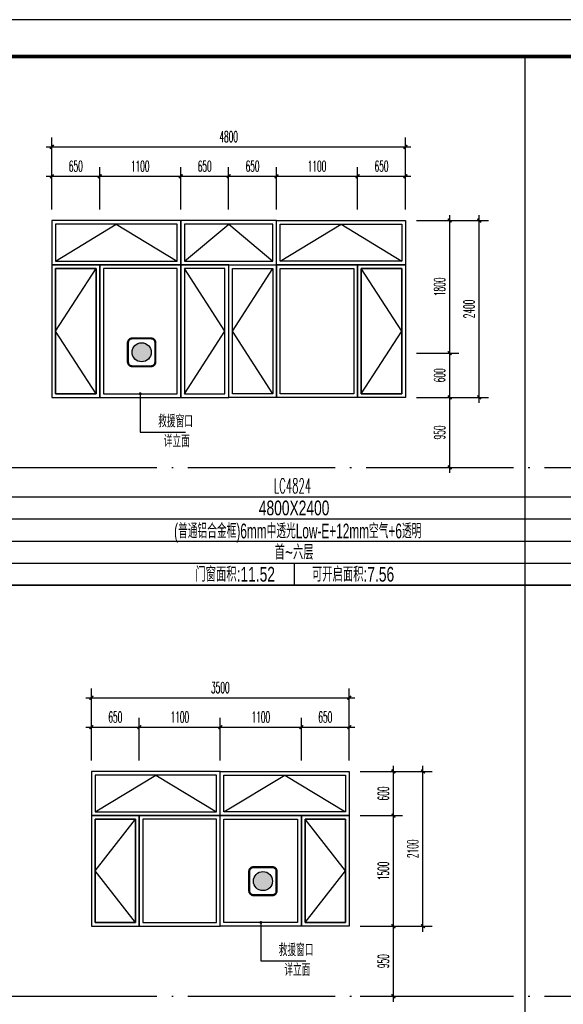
# Model space of a CAD drawing. Extents: x 1779708 to 7299578, y -1121471 to 88434.
# Tile 823 of 1056: x 6663250 to 6670629, y -1032050 to -1018690. Entities that reach past the tile are written whole.
import ezdxf
from ezdxf.enums import TextEntityAlignment as Align

# ---------------------------------------------------------------- set-up
doc = ezdxf.new("R2010")
doc.units = 0
doc.header["$LTSCALE"] = 1000
doc.header["$MEASUREMENT"] = 0
doc.linetypes.add('DOTE', pattern=[2.42, 2, -0.2, 0.02, -0.2])
doc.layers.get('0').update_dxf_attribs({"linetype": 'CONTINUOUS'})
doc.layers.get('Defpoints').update_dxf_attribs({"linetype": 'CONTINUOUS'})
for name, color, linetype in [('DIM_LEAD', 3, 'CONTINUOUS'), ('DOTE', 1, 'DOTE'), ('NONE', 7, 'CONTINUOUS'), ('PUB_DIM', 3, 'CONTINUOUS'), ('PUB_TAB', 7, 'CONTINUOUS'), ('PUB_TEXT', 7, 'CONTINUOUS'), ('PUB_TITLE', 4, 'CONTINUOUS'), ('WINDOW', 2, 'CONTINUOUS'), ('可见线', 6, 'CONTINUOUS'), ('填充', 251, 'CONTINUOUS'), ('建筑', 31, 'CONTINUOUS'), ('立面细线', 114, 'CONTINUOUS')]:
    doc.layers.add(name, color=color, linetype=linetype)
doc.styles.add('_TCH_DIM', font='SIMPLEX.shx', dxfattribs={"width": 0.7, "bigfont": 'GBCBIG.shx'})
doc.styles.add('_TCH_DIM_T3', font='SIMPLEX.shx', dxfattribs={"width": 0.494118, "bigfont": 'GBCBIG.shx'})
doc.styles.add('dim_font', font='SIMPLEX.shx', dxfattribs={"width": 0.8})
doc.styles.add('华正字体', font='huazheng.shx', dxfattribs={"width": 0.7, "bigfont": 'hztxt.shx'})
doc.dimstyles.new('_TCH_ARCH&&50', dxfattribs={"dimtxt": 148.75, "dimasz": 50, "dimexe": 125, "dimexo": 150, "dimgap": 63.125, "dimtad": 1, "dimdec": 0, "dimzin": 0, "dimdsep": 46, "dimtxsty": '_TCH_DIM_T3', "dimblk": 'ARCHTICK', "dimcen": 0.09, "dimdle": 75, "dimclrt": 7, "dimazin": 2, "dimtfac": 1, "dimtdec": 0, "dimtix": 1, "dimtmove": 2, "dimatfit": 3, "dimfxl": 250, "dimtolj": 1, "dimtzin": 0, "dimarcsym": 0})

# ---------------------------------------------------------------- blocks, each defined once
blk = doc.blocks.new('A$C3D8761CE')
at = {"layer": 'PUB_TITLE'}
blk.add_lwpolyline([(0, 0), (84100, 0), (84100, 59400), (0, 59400)], close=True, dxfattribs=at)
at = {"layer": 'PUB_TITLE', "const_width": 100}
blk.add_lwpolyline([(2500, 1000), (83100, 1000), (83100, 58400), (2500, 58400)], close=True, dxfattribs=at)
blk = doc.blocks.new('A$C718D67BF')
at = {"layer": '建筑'}
h = blk.add_hatch(color=1, dxfattribs=at)
h.dxf.hatch_style = 1
edge = h.paths.add_edge_path()
edge.add_arc((778, 778), 518, 0, 360)
for points in [[(259, 0), (1296, 0, 0.414214), (1555, 259), (1555, 1296, 0.414214), (1296, 1555), (259, 1555, 0.414214), (0, 1296), (0, 259, 0.414214)], [(259, 52), (1296, 52, 0.414214), (1503, 259), (1503, 1296, 0.414214), (1296, 1503), (259, 1503, 0.414214), (52, 1296), (52, 259, 0.414214)]]:
    blk.add_lwpolyline(points, format="xyb", close=True, dxfattribs=at)
at = {"layer": '建筑', "color": 1}
blk.add_circle((778, 778), 518, dxfattribs=at)
blk = doc.blocks.new('_ArchTick')
at = {"color": 0, "linetype": 'ByBlock', "const_width": 0.4}
blk.add_lwpolyline([(-0.5, -0.5), (0.5, 0.5)], dxfattribs=at)
blk = doc.blocks.new('*D4461')
at = {"layer": 'Defpoints', "color": 0, "transparency": 16777216}
for p in [(6667723, -1028890), (6668323, -1028890), (6667723, -1029490)]:
    blk.add_point(p, dxfattribs=at)
at = {"layer": 'PUB_DIM', "color": 0, "lineweight": -2, "transparency": 16777216}
for p, q in [((6668323, -1029565), (6668323, -1028815)), ((6667873, -1028890), (6668448, -1028890)), ((6667873, -1029490), (6668448, -1029490))]:
    blk.add_line(p, q, dxfattribs=at)
at = {"layer": 'PUB_DIM', "color": 0, "lineweight": -2, "transparency": 16777216, "xscale": 50, "yscale": 50, "zscale": 50}
for p, rotation in [((6668323, -1028890), 90), ((6668323, -1029490), 270)]:
    blk.add_blockref('_ArchTick', p, dxfattribs=dict(at, rotation=rotation))
at = {"layer": 'PUB_DIM', "color": 7, "transparency": 16777216, "insert": (6668186, -1029190), "char_height": 148.8, "attachment_point": 5, "rotation": 90, "style": '_TCH_DIM_T3'}
blk.add_mtext('\\A1;600', dxfattribs=at)
blk = doc.blocks.new('*D4462')
at = {"layer": 'Defpoints', "color": 0, "transparency": 16777216}
for p in [(6667723, -1029490), (6668323, -1029490), (6667723, -1030990)]:
    blk.add_point(p, dxfattribs=at)
at = {"layer": 'PUB_DIM', "color": 0, "lineweight": -2, "transparency": 16777216}
for p, q in [((6667873, -1029490), (6668448, -1029490)), ((6668323, -1031065), (6668323, -1029415)), ((6667873, -1030990), (6668448, -1030990))]:
    blk.add_line(p, q, dxfattribs=at)
at = {"layer": 'PUB_DIM', "color": 0, "lineweight": -2, "transparency": 16777216, "xscale": 50, "yscale": 50, "zscale": 50}
for p, rotation in [((6668323, -1029490), 90), ((6668323, -1030990), 270)]:
    blk.add_blockref('_ArchTick', p, dxfattribs=dict(at, rotation=rotation))
at = {"layer": 'PUB_DIM', "color": 7, "transparency": 16777216, "insert": (6668186, -1030240), "char_height": 148.8, "attachment_point": 5, "rotation": 90, "style": '_TCH_DIM_T3'}
blk.add_mtext('\\A1;1500', dxfattribs=at)
blk = doc.blocks.new('*D4463')
at = {"layer": 'Defpoints', "color": 0, "transparency": 16777216}
for p in [(6667723, -1030990), (6668323, -1030990), (6667723, -1031940)]:
    blk.add_point(p, dxfattribs=at)
at = {"layer": 'PUB_DIM', "color": 0, "lineweight": -2, "transparency": 16777216}
for p, q in [((6667873, -1030990), (6668448, -1030990)), ((6668323, -1032015), (6668323, -1030915)), ((6667873, -1031940), (6668448, -1031940))]:
    blk.add_line(p, q, dxfattribs=at)
at = {"layer": 'PUB_DIM', "color": 0, "lineweight": -2, "transparency": 16777216, "xscale": 50, "yscale": 50, "zscale": 50}
for p, rotation in [((6668323, -1030990), 90), ((6668323, -1031940), 270)]:
    blk.add_blockref('_ArchTick', p, dxfattribs=dict(at, rotation=rotation))
at = {"layer": 'PUB_DIM', "color": 7, "transparency": 16777216, "insert": (6668186, -1031465), "char_height": 148.8, "attachment_point": 5, "rotation": 90, "style": '_TCH_DIM_T3'}
blk.add_mtext('\\A1;950', dxfattribs=at)
blk = doc.blocks.new('*D4464')
at = {"layer": 'Defpoints', "color": 0, "transparency": 16777216}
for p in [(6664873, -1028289), (6664223, -1028890), (6664873, -1028890)]:
    blk.add_point(p, dxfattribs=at)
at = {"layer": 'PUB_DIM', "color": 0, "lineweight": -2, "transparency": 16777216}
for p, q in [((6664223, -1028740), (6664223, -1028164)), ((6664873, -1028740), (6664873, -1028164)), ((6664148, -1028289), (6664948, -1028289))]:
    blk.add_line(p, q, dxfattribs=at)
at = {"layer": 'PUB_DIM', "color": 0, "lineweight": -2, "transparency": 16777216, "xscale": 50, "yscale": 50, "zscale": 50, "rotation": 180}
blk.add_blockref('_ArchTick', (6664223, -1028289), dxfattribs=at)
at = {"layer": 'PUB_DIM', "color": 0, "lineweight": -2, "transparency": 16777216, "xscale": 50, "yscale": 50, "zscale": 50}
blk.add_blockref('_ArchTick', (6664873, -1028289), dxfattribs=at)
at = {"layer": 'PUB_DIM', "color": 7, "transparency": 16777216, "insert": (6664548, -1028152), "char_height": 148.8, "attachment_point": 5, "style": '_TCH_DIM_T3'}
blk.add_mtext('\\A1;650', dxfattribs=at)
blk = doc.blocks.new('*D4465')
at = {"layer": 'Defpoints', "color": 0, "transparency": 16777216}
for p in [(6665973, -1028289), (6664873, -1028890), (6665973, -1028890)]:
    blk.add_point(p, dxfattribs=at)
at = {"layer": 'PUB_DIM', "color": 0, "lineweight": -2, "transparency": 16777216}
for p, q in [((6664873, -1028740), (6664873, -1028164)), ((6665973, -1028740), (6665973, -1028164)), ((6664798, -1028289), (6666048, -1028289))]:
    blk.add_line(p, q, dxfattribs=at)
at = {"layer": 'PUB_DIM', "color": 0, "lineweight": -2, "transparency": 16777216, "xscale": 50, "yscale": 50, "zscale": 50, "rotation": 180}
blk.add_blockref('_ArchTick', (6664873, -1028289), dxfattribs=at)
at = {"layer": 'PUB_DIM', "color": 0, "lineweight": -2, "transparency": 16777216, "xscale": 50, "yscale": 50, "zscale": 50}
blk.add_blockref('_ArchTick', (6665973, -1028289), dxfattribs=at)
at = {"layer": 'PUB_DIM', "color": 7, "transparency": 16777216, "insert": (6665423, -1028152), "char_height": 148.8, "attachment_point": 5, "style": '_TCH_DIM_T3'}
blk.add_mtext('\\A1;1100', dxfattribs=at)
blk = doc.blocks.new('*D4466')
at = {"layer": 'Defpoints', "color": 0, "transparency": 16777216}
for p in [(6667073, -1028289), (6665973, -1028890), (6667073, -1028890)]:
    blk.add_point(p, dxfattribs=at)
at = {"layer": 'PUB_DIM', "color": 0, "lineweight": -2, "transparency": 16777216}
for p, q in [((6665973, -1028740), (6665973, -1028164)), ((6667073, -1028740), (6667073, -1028164)), ((6665898, -1028289), (6667148, -1028289))]:
    blk.add_line(p, q, dxfattribs=at)
at = {"layer": 'PUB_DIM', "color": 0, "lineweight": -2, "transparency": 16777216, "xscale": 50, "yscale": 50, "zscale": 50, "rotation": 180}
blk.add_blockref('_ArchTick', (6665973, -1028289), dxfattribs=at)
at = {"layer": 'PUB_DIM', "color": 0, "lineweight": -2, "transparency": 16777216, "xscale": 50, "yscale": 50, "zscale": 50}
blk.add_blockref('_ArchTick', (6667073, -1028289), dxfattribs=at)
at = {"layer": 'PUB_DIM', "color": 7, "transparency": 16777216, "insert": (6666523, -1028152), "char_height": 148.8, "attachment_point": 5, "style": '_TCH_DIM_T3'}
blk.add_mtext('\\A1;1100', dxfattribs=at)
blk = doc.blocks.new('*D4467')
at = {"layer": 'Defpoints', "color": 0, "transparency": 16777216}
for p in [(6667723, -1028289), (6667073, -1028890), (6667723, -1028890)]:
    blk.add_point(p, dxfattribs=at)
at = {"layer": 'PUB_DIM', "color": 0, "lineweight": -2, "transparency": 16777216}
for p, q in [((6667073, -1028740), (6667073, -1028164)), ((6667723, -1028740), (6667723, -1028164)), ((6666998, -1028289), (6667798, -1028289))]:
    blk.add_line(p, q, dxfattribs=at)
at = {"layer": 'PUB_DIM', "color": 0, "lineweight": -2, "transparency": 16777216, "xscale": 50, "yscale": 50, "zscale": 50, "rotation": 180}
blk.add_blockref('_ArchTick', (6667073, -1028289), dxfattribs=at)
at = {"layer": 'PUB_DIM', "color": 0, "lineweight": -2, "transparency": 16777216, "xscale": 50, "yscale": 50, "zscale": 50}
blk.add_blockref('_ArchTick', (6667723, -1028289), dxfattribs=at)
at = {"layer": 'PUB_DIM', "color": 7, "transparency": 16777216, "insert": (6667398, -1028152), "char_height": 148.8, "attachment_point": 5, "style": '_TCH_DIM_T3'}
blk.add_mtext('\\A1;650', dxfattribs=at)
blk = doc.blocks.new('*D4468')
at = {"layer": 'Defpoints', "color": 0, "transparency": 16777216}
for p in [(6667723, -1027890), (6664223, -1028740), (6667723, -1028740)]:
    blk.add_point(p, dxfattribs=at)
at = {"layer": 'PUB_DIM', "color": 0, "lineweight": -2, "transparency": 16777216}
for p, q in [((6664223, -1028590), (6664223, -1027765)), ((6667723, -1028590), (6667723, -1027765)), ((6664148, -1027890), (6667798, -1027890))]:
    blk.add_line(p, q, dxfattribs=at)
at = {"layer": 'PUB_DIM', "color": 0, "lineweight": -2, "transparency": 16777216, "xscale": 50, "yscale": 50, "zscale": 50, "rotation": 180}
blk.add_blockref('_ArchTick', (6664223, -1027890), dxfattribs=at)
at = {"layer": 'PUB_DIM', "color": 0, "lineweight": -2, "transparency": 16777216, "xscale": 50, "yscale": 50, "zscale": 50}
blk.add_blockref('_ArchTick', (6667723, -1027890), dxfattribs=at)
at = {"layer": 'PUB_DIM', "color": 7, "transparency": 16777216, "insert": (6665973, -1027752), "char_height": 148.8, "attachment_point": 5, "style": '_TCH_DIM_T3'}
blk.add_mtext('\\A1;3500', dxfattribs=at)
blk = doc.blocks.new('*D4469')
at = {"layer": 'Defpoints', "color": 0, "transparency": 16777216}
for p in [(6667873, -1028890), (6668723, -1028890), (6667873, -1030990)]:
    blk.add_point(p, dxfattribs=at)
at = {"layer": 'PUB_DIM', "color": 0, "lineweight": -2, "transparency": 16777216}
for p, q in [((6668723, -1031065), (6668723, -1028815)), ((6668023, -1028890), (6668848, -1028890)), ((6668023, -1030990), (6668848, -1030990))]:
    blk.add_line(p, q, dxfattribs=at)
at = {"layer": 'PUB_DIM', "color": 0, "lineweight": -2, "transparency": 16777216, "xscale": 50, "yscale": 50, "zscale": 50}
for p, rotation in [((6668723, -1028890), 90), ((6668723, -1030990), 270)]:
    blk.add_blockref('_ArchTick', p, dxfattribs=dict(at, rotation=rotation))
at = {"layer": 'PUB_DIM', "color": 7, "transparency": 16777216, "insert": (6668586, -1029940), "char_height": 148.8, "attachment_point": 5, "rotation": 90, "style": '_TCH_DIM_T3'}
blk.add_mtext('\\A1;2100', dxfattribs=at)
blk = doc.blocks.new('*D4470')
at = {"layer": 'Defpoints', "color": 0, "transparency": 16777216}
for p in [(6668486, -1021415), (6669087, -1021415), (6668486, -1023215)]:
    blk.add_point(p, dxfattribs=at)
at = {"layer": 'PUB_DIM', "color": 0, "lineweight": -2, "transparency": 16777216}
for p, q in [((6669087, -1023290), (6669087, -1021340)), ((6668636, -1021415), (6669212, -1021415)), ((6668636, -1023215), (6669212, -1023215))]:
    blk.add_line(p, q, dxfattribs=at)
at = {"layer": 'PUB_DIM', "color": 0, "lineweight": -2, "transparency": 16777216, "xscale": 50, "yscale": 50, "zscale": 50}
for p, rotation in [((6669087, -1021415), 90), ((6669087, -1023215), 270)]:
    blk.add_blockref('_ArchTick', p, dxfattribs=dict(at, rotation=rotation))
at = {"layer": 'PUB_DIM', "color": 7, "transparency": 16777216, "insert": (6668949, -1022315), "char_height": 148.8, "attachment_point": 5, "rotation": 90, "style": '_TCH_DIM_T3'}
blk.add_mtext('\\A1;1800', dxfattribs=at)
blk = doc.blocks.new('*D4471')
at = {"layer": 'Defpoints', "color": 0, "transparency": 16777216}
for p in [(6668486, -1023215), (6669087, -1023215), (6668486, -1023815)]:
    blk.add_point(p, dxfattribs=at)
at = {"layer": 'PUB_DIM', "color": 0, "lineweight": -2, "transparency": 16777216}
for p, q in [((6668636, -1023215), (6669212, -1023215)), ((6669087, -1023890), (6669087, -1023140)), ((6668636, -1023815), (6669212, -1023815))]:
    blk.add_line(p, q, dxfattribs=at)
at = {"layer": 'PUB_DIM', "color": 0, "lineweight": -2, "transparency": 16777216, "xscale": 50, "yscale": 50, "zscale": 50}
for p, rotation in [((6669087, -1023215), 90), ((6669087, -1023815), 270)]:
    blk.add_blockref('_ArchTick', p, dxfattribs=dict(at, rotation=rotation))
at = {"layer": 'PUB_DIM', "color": 7, "transparency": 16777216, "insert": (6668949, -1023515), "char_height": 148.8, "attachment_point": 5, "rotation": 90, "style": '_TCH_DIM_T3'}
blk.add_mtext('\\A1;600', dxfattribs=at)
blk = doc.blocks.new('*D4472')
at = {"layer": 'Defpoints', "color": 0, "transparency": 16777216}
for p in [(6668486, -1023815), (6669087, -1023815), (6668486, -1024765)]:
    blk.add_point(p, dxfattribs=at)
at = {"layer": 'PUB_DIM', "color": 0, "lineweight": -2, "transparency": 16777216}
for p, q in [((6669087, -1024840), (6669087, -1023740)), ((6668636, -1023815), (6669212, -1023815)), ((6668636, -1024765), (6669212, -1024765))]:
    blk.add_line(p, q, dxfattribs=at)
at = {"layer": 'PUB_DIM', "color": 0, "lineweight": -2, "transparency": 16777216, "xscale": 50, "yscale": 50, "zscale": 50}
for p, rotation in [((6669087, -1023815), 90), ((6669087, -1024765), 270)]:
    blk.add_blockref('_ArchTick', p, dxfattribs=dict(at, rotation=rotation))
at = {"layer": 'PUB_DIM', "color": 7, "transparency": 16777216, "insert": (6668949, -1024290), "char_height": 148.8, "attachment_point": 5, "rotation": 90, "style": '_TCH_DIM_T3'}
blk.add_mtext('\\A1;950', dxfattribs=at)
blk = doc.blocks.new('*D4473')
at = {"layer": 'Defpoints', "color": 0, "transparency": 16777216}
for p in [(6664336, -1020814), (6663686, -1021415), (6664336, -1021415)]:
    blk.add_point(p, dxfattribs=at)
at = {"layer": 'PUB_DIM', "color": 0, "lineweight": -2, "transparency": 16777216}
for p, q in [((6663686, -1021265), (6663686, -1020689)), ((6664336, -1021265), (6664336, -1020689)), ((6663611, -1020814), (6664411, -1020814))]:
    blk.add_line(p, q, dxfattribs=at)
at = {"layer": 'PUB_DIM', "color": 0, "lineweight": -2, "transparency": 16777216, "xscale": 50, "yscale": 50, "zscale": 50, "rotation": 180}
blk.add_blockref('_ArchTick', (6663686, -1020814), dxfattribs=at)
at = {"layer": 'PUB_DIM', "color": 0, "lineweight": -2, "transparency": 16777216, "xscale": 50, "yscale": 50, "zscale": 50}
blk.add_blockref('_ArchTick', (6664336, -1020814), dxfattribs=at)
at = {"layer": 'PUB_DIM', "color": 7, "transparency": 16777216, "insert": (6664011, -1020677), "char_height": 148.8, "attachment_point": 5, "style": '_TCH_DIM_T3'}
blk.add_mtext('\\A1;650', dxfattribs=at)
blk = doc.blocks.new('*D4474')
at = {"layer": 'Defpoints', "color": 0, "transparency": 16777216}
for p in [(6665436, -1020814), (6664336, -1021415), (6665436, -1021415)]:
    blk.add_point(p, dxfattribs=at)
at = {"layer": 'PUB_DIM', "color": 0, "lineweight": -2, "transparency": 16777216}
for p, q in [((6664336, -1021265), (6664336, -1020689)), ((6665436, -1021265), (6665436, -1020689)), ((6664261, -1020814), (6665511, -1020814))]:
    blk.add_line(p, q, dxfattribs=at)
at = {"layer": 'PUB_DIM', "color": 0, "lineweight": -2, "transparency": 16777216, "xscale": 50, "yscale": 50, "zscale": 50, "rotation": 180}
blk.add_blockref('_ArchTick', (6664336, -1020814), dxfattribs=at)
at = {"layer": 'PUB_DIM', "color": 0, "lineweight": -2, "transparency": 16777216, "xscale": 50, "yscale": 50, "zscale": 50}
blk.add_blockref('_ArchTick', (6665436, -1020814), dxfattribs=at)
at = {"layer": 'PUB_DIM', "color": 7, "transparency": 16777216, "insert": (6664886, -1020677), "char_height": 148.8, "attachment_point": 5, "style": '_TCH_DIM_T3'}
blk.add_mtext('\\A1;1100', dxfattribs=at)
blk = doc.blocks.new('*D4475')
at = {"layer": 'Defpoints', "color": 0, "transparency": 16777216}
for p in [(6666086, -1020814), (6665436, -1021415), (6666086, -1021415)]:
    blk.add_point(p, dxfattribs=at)
at = {"layer": 'PUB_DIM', "color": 0, "lineweight": -2, "transparency": 16777216}
for p, q in [((6665436, -1021265), (6665436, -1020689)), ((6666086, -1021265), (6666086, -1020689)), ((6665361, -1020814), (6666161, -1020814))]:
    blk.add_line(p, q, dxfattribs=at)
at = {"layer": 'PUB_DIM', "color": 0, "lineweight": -2, "transparency": 16777216, "xscale": 50, "yscale": 50, "zscale": 50, "rotation": 180}
blk.add_blockref('_ArchTick', (6665436, -1020814), dxfattribs=at)
at = {"layer": 'PUB_DIM', "color": 0, "lineweight": -2, "transparency": 16777216, "xscale": 50, "yscale": 50, "zscale": 50}
blk.add_blockref('_ArchTick', (6666086, -1020814), dxfattribs=at)
at = {"layer": 'PUB_DIM', "color": 7, "transparency": 16777216, "insert": (6665761, -1020677), "char_height": 148.8, "attachment_point": 5, "style": '_TCH_DIM_T3'}
blk.add_mtext('\\A1;650', dxfattribs=at)
blk = doc.blocks.new('*D4476')
at = {"layer": 'Defpoints', "color": 0, "transparency": 16777216}
for p in [(6666736, -1020814), (6666086, -1021415), (6666736, -1021415)]:
    blk.add_point(p, dxfattribs=at)
at = {"layer": 'PUB_DIM', "color": 0, "lineweight": -2, "transparency": 16777216}
for p, q in [((6666086, -1021265), (6666086, -1020689)), ((6666736, -1021265), (6666736, -1020689)), ((6666011, -1020814), (6666811, -1020814))]:
    blk.add_line(p, q, dxfattribs=at)
at = {"layer": 'PUB_DIM', "color": 0, "lineweight": -2, "transparency": 16777216, "xscale": 50, "yscale": 50, "zscale": 50, "rotation": 180}
blk.add_blockref('_ArchTick', (6666086, -1020814), dxfattribs=at)
at = {"layer": 'PUB_DIM', "color": 0, "lineweight": -2, "transparency": 16777216, "xscale": 50, "yscale": 50, "zscale": 50}
blk.add_blockref('_ArchTick', (6666736, -1020814), dxfattribs=at)
at = {"layer": 'PUB_DIM', "color": 7, "transparency": 16777216, "insert": (6666411, -1020677), "char_height": 148.8, "attachment_point": 5, "style": '_TCH_DIM_T3'}
blk.add_mtext('\\A1;650', dxfattribs=at)
blk = doc.blocks.new('*D4477')
at = {"layer": 'Defpoints', "color": 0, "transparency": 16777216}
for p in [(6667836, -1020814), (6666736, -1021415), (6667836, -1021415)]:
    blk.add_point(p, dxfattribs=at)
at = {"layer": 'PUB_DIM', "color": 0, "lineweight": -2, "transparency": 16777216}
for p, q in [((6666736, -1021265), (6666736, -1020689)), ((6667836, -1021265), (6667836, -1020689)), ((6666661, -1020814), (6667911, -1020814))]:
    blk.add_line(p, q, dxfattribs=at)
at = {"layer": 'PUB_DIM', "color": 0, "lineweight": -2, "transparency": 16777216, "xscale": 50, "yscale": 50, "zscale": 50, "rotation": 180}
blk.add_blockref('_ArchTick', (6666736, -1020814), dxfattribs=at)
at = {"layer": 'PUB_DIM', "color": 0, "lineweight": -2, "transparency": 16777216, "xscale": 50, "yscale": 50, "zscale": 50}
blk.add_blockref('_ArchTick', (6667836, -1020814), dxfattribs=at)
at = {"layer": 'PUB_DIM', "color": 7, "transparency": 16777216, "insert": (6667286, -1020677), "char_height": 148.8, "attachment_point": 5, "style": '_TCH_DIM_T3'}
blk.add_mtext('\\A1;1100', dxfattribs=at)
blk = doc.blocks.new('*D4478')
at = {"layer": 'Defpoints', "color": 0, "transparency": 16777216}
for p in [(6668486, -1020814), (6667836, -1021415), (6668486, -1021415)]:
    blk.add_point(p, dxfattribs=at)
at = {"layer": 'PUB_DIM', "color": 0, "lineweight": -2, "transparency": 16777216}
for p, q in [((6667836, -1021265), (6667836, -1020689)), ((6668486, -1021265), (6668486, -1020689)), ((6667761, -1020814), (6668561, -1020814))]:
    blk.add_line(p, q, dxfattribs=at)
at = {"layer": 'PUB_DIM', "color": 0, "lineweight": -2, "transparency": 16777216, "xscale": 50, "yscale": 50, "zscale": 50, "rotation": 180}
blk.add_blockref('_ArchTick', (6667836, -1020814), dxfattribs=at)
at = {"layer": 'PUB_DIM', "color": 0, "lineweight": -2, "transparency": 16777216, "xscale": 50, "yscale": 50, "zscale": 50}
blk.add_blockref('_ArchTick', (6668486, -1020814), dxfattribs=at)
at = {"layer": 'PUB_DIM', "color": 7, "transparency": 16777216, "insert": (6668161, -1020677), "char_height": 148.8, "attachment_point": 5, "style": '_TCH_DIM_T3'}
blk.add_mtext('\\A1;650', dxfattribs=at)
blk = doc.blocks.new('*D4479')
at = {"layer": 'Defpoints', "color": 0, "transparency": 16777216}
for p in [(6668486, -1020415), (6663686, -1021265), (6668486, -1021265)]:
    blk.add_point(p, dxfattribs=at)
at = {"layer": 'PUB_DIM', "color": 0, "lineweight": -2, "transparency": 16777216}
for p, q in [((6663686, -1021115), (6663686, -1020290)), ((6668486, -1021115), (6668486, -1020290)), ((6663611, -1020415), (6668561, -1020415))]:
    blk.add_line(p, q, dxfattribs=at)
at = {"layer": 'PUB_DIM', "color": 0, "lineweight": -2, "transparency": 16777216, "xscale": 50, "yscale": 50, "zscale": 50, "rotation": 180}
blk.add_blockref('_ArchTick', (6663686, -1020415), dxfattribs=at)
at = {"layer": 'PUB_DIM', "color": 0, "lineweight": -2, "transparency": 16777216, "xscale": 50, "yscale": 50, "zscale": 50}
blk.add_blockref('_ArchTick', (6668486, -1020415), dxfattribs=at)
at = {"layer": 'PUB_DIM', "color": 7, "transparency": 16777216, "insert": (6666086, -1020277), "char_height": 148.8, "attachment_point": 5, "style": '_TCH_DIM_T3'}
blk.add_mtext('\\A1;4800', dxfattribs=at)
blk = doc.blocks.new('*D4480')
at = {"layer": 'Defpoints', "color": 0, "transparency": 16777216}
for p in [(6668636, -1021415), (6669487, -1021415), (6668636, -1023815)]:
    blk.add_point(p, dxfattribs=at)
at = {"layer": 'PUB_DIM', "color": 0, "lineweight": -2, "transparency": 16777216}
for p, q in [((6669487, -1023890), (6669487, -1021340)), ((6668786, -1021415), (6669612, -1021415)), ((6668786, -1023815), (6669612, -1023815))]:
    blk.add_line(p, q, dxfattribs=at)
at = {"layer": 'PUB_DIM', "color": 0, "lineweight": -2, "transparency": 16777216, "xscale": 50, "yscale": 50, "zscale": 50}
for p, rotation in [((6669487, -1021415), 90), ((6669487, -1023815), 270)]:
    blk.add_blockref('_ArchTick', p, dxfattribs=dict(at, rotation=rotation))
at = {"layer": 'PUB_DIM', "color": 7, "transparency": 16777216, "insert": (6669349, -1022615), "char_height": 148.8, "attachment_point": 5, "rotation": 90, "style": '_TCH_DIM_T3'}
blk.add_mtext('\\A1;2400', dxfattribs=at)

msp = doc.modelspace()

# ---------------------------------------------------------------- linework, layer by layer
msp.add_line((6682073.1, -1026364.7), (6645273.1, -1026364.7))
msp.add_line((6682073.1, -1026364.7), (6645273.1, -1026364.7))
at = {"layer": 'DIM_LEAD'}
for p, q in [((6664886.3, -1023764.7), (6664886.3, -1024284.6)), ((6664886.3, -1024284.6), (6665499.1, -1024284.6)), ((6666522.8, -1030939.7), (6666522.8, -1031459.6)), ((6666522.8, -1031459.6), (6667135.7, -1031459.6))]:
    msp.add_line(p, q, dxfattribs=at)
at = {"layer": 'DIM_LEAD', "const_width": 20}
for points in [[(6664886.3, -1023754.7, 1), (6664886.3, -1023774.7, 1)], [(6666522.8, -1030929.7, 1), (6666522.8, -1030949.7, 1)]]:
    msp.add_lwpolyline(points, format="xyb", close=True, dxfattribs=at)
at = {"layer": 'DOTE'}
for p, q in [((6646173.1, -1024764.7), (6682073.1, -1024764.7)), ((6646173.1, -1031939.7), (6682073.1, -1031939.7))]:
    msp.add_line(p, q, dxfattribs=at)
at = {"layer": 'PUB_TAB'}
for p, q in [((6670106.4, -1019189.7), (6670106.4, -1033539.7)), ((6645273.1, -1025164.7), (6682073.1, -1025164.7)), ((6645273.1, -1025464.7), (6682073.1, -1025464.7)), ((6645273.1, -1025764.7), (6682073.1, -1025764.7)), ((6645273.1, -1026064.7), (6682073.1, -1026064.7)), ((6666974.6, -1026064.7), (6666974.6, -1026364.7)), ((6645273.1, -1026364.7), (6682073.1, -1026364.7))]:
    msp.add_line(p, q, dxfattribs=at)
at = {"layer": 'WINDOW'}
for points in [[(6663686.3, -1022014.7), (6665436.3, -1022014.7), (6665436.3, -1021414.7), (6663686.3, -1021414.7)], [(6665436.3, -1022014.7), (6666736.3, -1022014.7), (6666736.3, -1021414.7), (6665436.3, -1021414.7)], [(6666736.3, -1021414.7), (6668486.3, -1021414.7), (6668486.3, -1022014.7), (6666736.3, -1022014.7)], [(6664336.3, -1022014.7), (6663686.3, -1022014.7), (6663686.3, -1023814.7), (6664336.3, -1023814.7)], [(6664336.3, -1023814.7), (6665436.3, -1023814.7), (6665436.3, -1022014.7), (6664336.3, -1022014.7)], [(6665436.3, -1023814.7), (6666086.3, -1023814.7), (6666086.3, -1022014.7), (6665436.3, -1022014.7)], [(6666736.3, -1023814.7), (6666086.3, -1023814.7), (6666086.3, -1022014.7), (6666736.3, -1022014.7)], [(6667836.3, -1023814.7), (6666736.3, -1023814.7), (6666736.3, -1022014.7), (6667836.3, -1022014.7)], [(6667836.3, -1022014.7), (6668486.3, -1022014.7), (6668486.3, -1023814.7), (6667836.3, -1023814.7)], [(6665972.8, -1028889.7), (6664222.8, -1028889.7), (6664222.8, -1029489.7), (6665972.8, -1029489.7)], [(6665972.8, -1028889.7), (6667722.8, -1028889.7), (6667722.8, -1029489.7), (6665972.8, -1029489.7)], [(6664222.8, -1030989.7), (6664872.8, -1030989.7), (6664872.8, -1029489.7), (6664222.8, -1029489.7)], [(6664872.8, -1030989.7), (6665972.8, -1030989.7), (6665972.8, -1029489.7), (6664872.8, -1029489.7)], [(6667072.8, -1030989.7), (6665972.8, -1030989.7), (6665972.8, -1029489.7), (6667072.8, -1029489.7)], [(6667722.8, -1030989.7), (6667072.8, -1030989.7), (6667072.8, -1029489.7), (6667722.8, -1029489.7)]]:
    msp.add_lwpolyline(points, close=True, dxfattribs=at)
at = {"layer": '立面细线'}
for points in [[(6663736.3, -1021964.7), (6665386.3, -1021964.7), (6665386.3, -1021464.7), (6663736.3, -1021464.7)], [(6665486.3, -1021964.7), (6666686.3, -1021964.7), (6666686.3, -1021464.7), (6665486.3, -1021464.7)], [(6666786.3, -1021464.7), (6668436.3, -1021464.7), (6668436.3, -1021964.7), (6666786.3, -1021964.7)], [(6664286.3, -1022064.7), (6663736.3, -1022064.7), (6663736.3, -1023764.7), (6664286.3, -1023764.7)], [(6664386.3, -1023764.7), (6665386.3, -1023764.7), (6665386.3, -1022064.7), (6664386.3, -1022064.7)], [(6667786.3, -1023764.7), (6666786.3, -1023764.7), (6666786.3, -1022064.7), (6667786.3, -1022064.7)], [(6667886.3, -1022064.7), (6668436.3, -1022064.7), (6668436.3, -1023764.7), (6667886.3, -1023764.7)], [(6665922.8, -1028939.7), (6664272.8, -1028939.7), (6664272.8, -1029439.7), (6665922.8, -1029439.7)], [(6666022.8, -1028939.7), (6667672.8, -1028939.7), (6667672.8, -1029439.7), (6666022.8, -1029439.7)], [(6664272.8, -1030939.7), (6664822.8, -1030939.7), (6664822.8, -1029539.7), (6664272.8, -1029539.7)], [(6664922.8, -1030939.7), (6665922.8, -1030939.7), (6665922.8, -1029539.7), (6664922.8, -1029539.7)], [(6667022.8, -1030939.7), (6666022.8, -1030939.7), (6666022.8, -1029539.7), (6667022.8, -1029539.7)], [(6667672.8, -1030939.7), (6667122.8, -1030939.7), (6667122.8, -1029539.7), (6667672.8, -1029539.7)]]:
    msp.add_lwpolyline(points, close=True, dxfattribs=at)
for points in [[(6663736.3, -1021964.7), (6664561.3, -1021464.7), (6665386.3, -1021964.7)], [(6665486.3, -1021964.7), (6666086.3, -1021464.7), (6666686.3, -1021964.7)], [(6666786.3, -1021964.7), (6667611.3, -1021464.7), (6668436.3, -1021964.7)], [(6664286.3, -1023764.7), (6663736.3, -1023764.7), (6663736.3, -1022064.7), (6664286.3, -1022064.7), (6664286.3, -1023764.7), (6663736.3, -1022914.7), (6664286.3, -1022064.7)], [(6665486.3, -1023764.7), (6666036.3, -1023764.7), (6666036.3, -1022064.7), (6665486.3, -1022064.7), (6665486.3, -1023764.7), (6666036.3, -1022914.7), (6665486.3, -1022064.7)], [(6666686.3, -1023764.7), (6666136.3, -1023764.7), (6666136.3, -1022064.7), (6666686.3, -1022064.7), (6666686.3, -1023764.7), (6666136.3, -1022914.7), (6666686.3, -1022064.7)], [(6667886.3, -1023764.7), (6668436.3, -1023764.7), (6668436.3, -1022064.7), (6667886.3, -1022064.7), (6667886.3, -1023764.7), (6668436.3, -1022914.7), (6667886.3, -1022064.7)], [(6664272.8, -1029439.7), (6665097.8, -1028939.7), (6665922.8, -1029439.7)], [(6666022.8, -1029439.7), (6666847.8, -1028939.7), (6667672.8, -1029439.7)], [(6664822.8, -1030939.7), (6664272.8, -1030939.7), (6664272.8, -1029539.7), (6664822.8, -1029539.7), (6664822.8, -1030939.7), (6664272.8, -1030239.7), (6664822.8, -1029539.7)], [(6667122.8, -1030939.7), (6667672.8, -1030939.7), (6667672.8, -1029539.7), (6667122.8, -1029539.7), (6667122.8, -1030939.7), (6667672.8, -1030239.7), (6667122.8, -1029539.7)]]:
    msp.add_lwpolyline(points, dxfattribs=at)

# ---------------------------------------------------------------- block references
at = {"layer": '可见线', "xscale": 0.5, "yscale": 0.5, "zscale": 0.5}
msp.add_blockref('A$C3D8761CE', (6644023.1, -1048389.7), dxfattribs=at)
at = {"layer": '填充', "xscale": 0.25, "yscale": 0.25, "zscale": 0.25}
for p in [(6664710.7, -1023397.5), (6666357.3, -1030572.5)]:
    msp.add_blockref('A$C718D67BF', p, dxfattribs=at)

# ---------------------------------------------------------------- texts
at = {"layer": 'NONE', "style": 'dim_font', "width": 0.5}
msp.add_text('LC4824', height=200, dxfattribs=at).set_placement((6666699.2, -1025113.4))
at = {"layer": 'PUB_TAB', "style": '华正字体', "width": 0.7}
for s, p in [('4800X2400', (6666974.6, -1025414.7)), ('首~六层', (6666974.6, -1026014.7)), ('门窗面积:11.52', (6666174.6, -1026314.7)), ('可开启面积:7.56', (6667774.6, -1026314.7))]:
    msp.add_text(s, height=200, dxfattribs=at).set_placement(p, align=Align.CENTER)
at = {"layer": 'PUB_TEXT', "color": 7, "style": '_TCH_DIM', "width": 0.7}
for s, p in [('救援窗口', (6665128.6, -1024220.9)), ('详立面', (6665204.2, -1024491.6)), ('救援窗口', (6666765.2, -1031395.9)), ('详立面', (6666840.8, -1031666.6))]:
    msp.add_text(s, height=168.79, dxfattribs=at).set_placement(p)
at = {"layer": 'PUB_TEXT', "style": '华正字体', "width": 0.6}
msp.add_text('(普通铝合金框)6mm中透光Low-E+12mm空气+6透明', height=200, dxfattribs=at).set_placement((6667024.2, -1025727.2), align=Align.CENTER)

# ---------------------------------------------------------------- dimensions: what is measured, and where the dimension line sits
at = {"layer": 'PUB_DIM'}
for p1, p2, distance, picture, middle in [((6663686.3, -1021264.7), (6668486.3, -1021264.7), 849.9, '*D4479', (6666086.3, -1020277.2)), ((6663686.3, -1021414.7), (6664336.3, -1021414.7), 600.4, '*D4473', (6664011.3, -1020676.8)), ((6664336.3, -1021414.7), (6665436.3, -1021414.7), 600.4, '*D4474', (6664886.3, -1020676.8)), ((6665436.3, -1021414.7), (6666086.3, -1021414.7), 600.4, '*D4475', (6665761.3, -1020676.8)), ((6666086.3, -1021414.7), (6666736.3, -1021414.7), 600.4, '*D4476', (6666411.3, -1020676.8)), ((6666736.3, -1021414.7), (6667836.3, -1021414.7), 600.4, '*D4477', (6667286.3, -1020676.8)), ((6667836.3, -1021414.7), (6668486.3, -1021414.7), 600.4, '*D4478', (6668161.3, -1020676.8)), ((6668486.3, -1023214.7), (6668486.3, -1021414.7), -600.3, '*D4470', (6668949, -1022314.7)), ((6668636.3, -1023814.7), (6668636.3, -1021414.7), -850.5, '*D4480', (6669349.2, -1022614.7)), ((6668486.3, -1023814.7), (6668486.3, -1023214.7), -600.3, '*D4471', (6668949, -1023514.7)), ((6668486.3, -1024764.7), (6668486.3, -1023814.7), -600.3, '*D4472', (6668949, -1024289.7)), ((6664222.8, -1028739.7), (6667722.8, -1028739.7), 849.9, '*D4468', (6665972.8, -1027752.2)), ((6664222.8, -1028889.7), (6664872.8, -1028889.7), 600.4, '*D4464', (6664547.8, -1028151.8)), ((6664872.8, -1028889.7), (6665972.8, -1028889.7), 600.4, '*D4465', (6665422.8, -1028151.8)), ((6665972.8, -1028889.7), (6667072.8, -1028889.7), 600.4, '*D4466', (6666522.8, -1028151.8)), ((6667072.8, -1028889.7), (6667722.8, -1028889.7), 600.4, '*D4467', (6667397.8, -1028151.8)), ((6667722.8, -1029489.7), (6667722.8, -1028889.7), -600.3, '*D4461', (6668185.6, -1029189.7)), ((6667872.8, -1030989.7), (6667872.8, -1028889.7), -850.5, '*D4469', (6668585.8, -1029939.7)), ((6667722.8, -1030989.7), (6667722.8, -1029489.7), -600.3, '*D4462', (6668185.6, -1030239.7)), ((6667722.8, -1031939.7), (6667722.8, -1030989.7), -600.3, '*D4463', (6668185.6, -1031464.7))]:
    dim = msp.add_aligned_dim(p1=p1, p2=p2, distance=distance, dimstyle='_TCH_ARCH&&50', dxfattribs=at)
    dim.commit()
    dim.dimension.update_dxf_attribs({"geometry": picture, "text_midpoint": middle})

doc.saveas('drawing.dxf')
